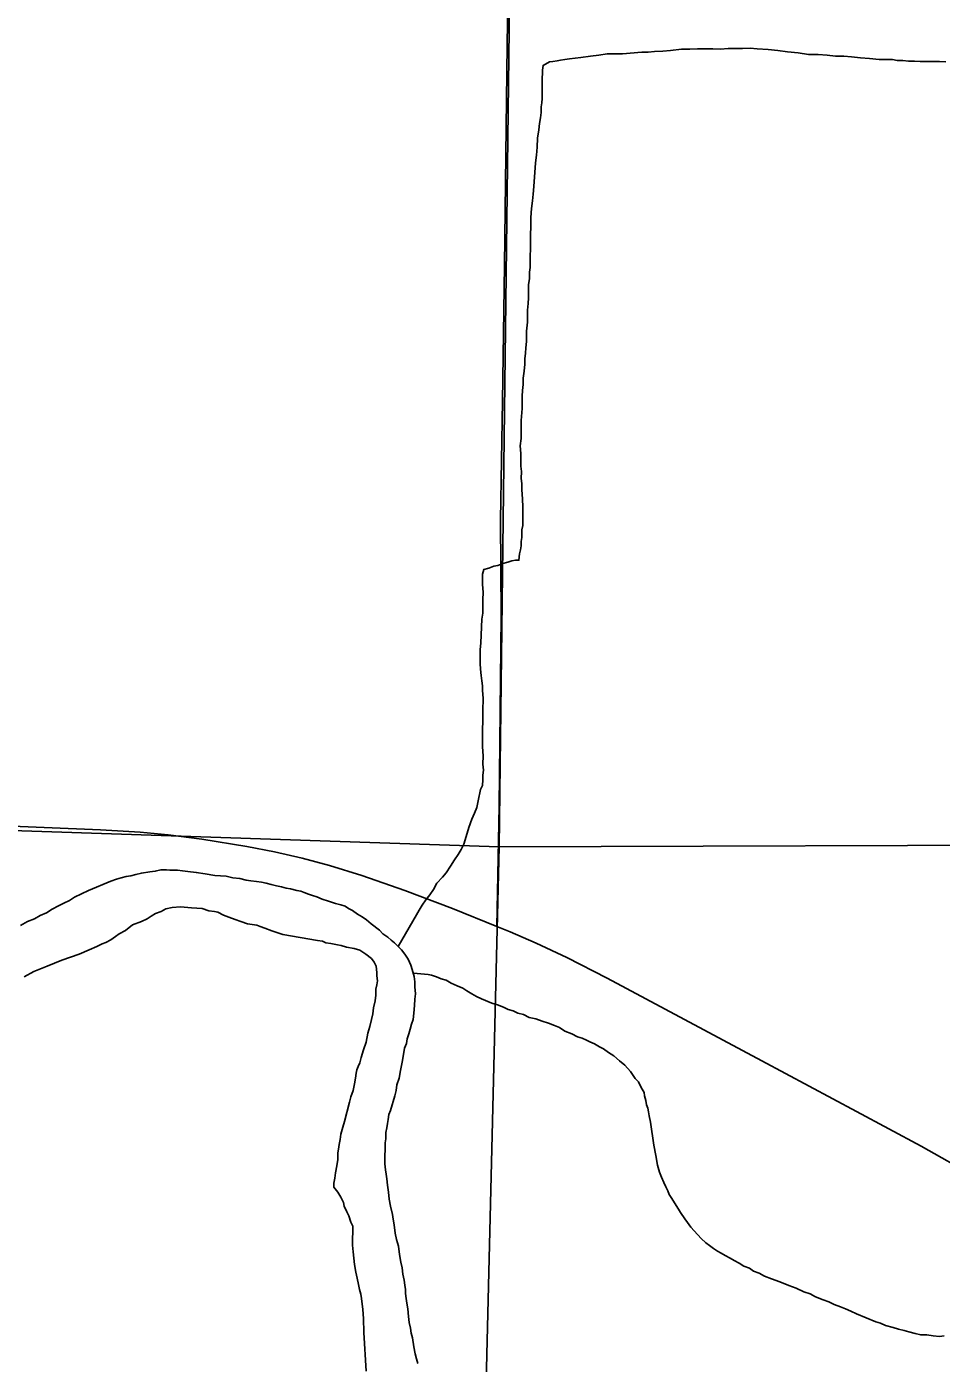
# Model space of a CAD drawing. Extents: x 1587405 to 1714697, y 1028970 to 1155083.
# Drawn here: x 1676105 to 1678758, y 1106104 to 1109981 of the extents above; entities that cross this region are included whole.
import ezdxf

# ---------------------------------------------------------------- set-up
doc = ezdxf.new("R2010")
doc.units = 0
for name, color, linetype in [('GM_X_Major_River', 7, 'Continuous'), ('GM_X_Minor_River', 7, 'Continuous'), ('GM_X_Section', 7, 'Continuous'), ('GM_X_State_Route', 7, 'Continuous'), ('GM_X_Township_Road', 7, 'Continuous')]:
    doc.layers.add(name, color=color, linetype=linetype)

msp = doc.modelspace()

# ---------------------------------------------------------------- linework, layer by layer
at = {"layer": 'GM_X_Major_River'}
for points in [[(1676843.7, 1107486.1), (1676829.6, 1107488.3), (1676813.5, 1107492.5), (1676799.5, 1107496.7), (1676785.4, 1107498.9), (1676771.4, 1107501.1), (1676755.3, 1107503.3), (1676741.2, 1107505.5), (1676723.1, 1107509.8), (1676703, 1107512), (1676682.9, 1107516.3), (1676650.7, 1107518.7), (1676622.6, 1107523.1), (1676596.4, 1107527.5), (1676572.3, 1107529.8), (1676556.2, 1107532), (1676542.1, 1107534.2), (1676530.1, 1107534.4), (1676520, 1107534.5), (1676509.9, 1107534.7), (1676493.8, 1107534.9), (1676477.6, 1107531.1), (1676461.5, 1107529.3), (1676437.3, 1107525.6), (1676421.1, 1107521.8), (1676407, 1107517.9), (1676392.9, 1107516.1), (1676378.7, 1107512.3), (1676364.6, 1107508.4), (1676348.4, 1107502.6), (1676283.6, 1107475.4), (1676263.3, 1107465.6), (1676243, 1107455.8), (1676228.8, 1107445.9), (1676212.6, 1107438.1), (1676196.4, 1107430.3), (1676178.1, 1107420.5), (1676161.9, 1107410.7), (1676143.7, 1107402.9), (1676127.4, 1107393), (1676107.2, 1107385.3), (1676086.9, 1107373.5)], [(1677239.1, 1106102.7), (1677235.3, 1106116.8), (1677231.4, 1106130.9), (1677227.6, 1106151.1), (1677223.9, 1106177.2), (1677220.1, 1106191.4), (1677218.3, 1106205.4), (1677214.4, 1106221.6), (1677212.6, 1106239.7), (1677210.9, 1106261.8), (1677207.1, 1106277.9), (1677205.2, 1106292), (1677203.4, 1106306.1), (1677203.6, 1106318.1), (1677201.7, 1106330.2), (1677199.9, 1106344.3), (1677196.1, 1106362.4), (1677194.3, 1106380.5), (1677190.5, 1106396.7), (1677186.7, 1106418.8), (1677183, 1106443), (1677177.2, 1106463.1), (1677173.4, 1106481.3), (1677171.6, 1106497.4), (1677169.8, 1106511.4), (1677167.9, 1106521.5), (1677166, 1106535.6), (1677160.3, 1106559.8), (1677156.5, 1106579.9), (1677154.8, 1106600), (1677151, 1106620.2), (1677149.2, 1106638.3), (1677147.4, 1106652.4), (1677145.5, 1106664.4), (1677143.7, 1106682.6), (1677144, 1106704.6), (1677144.3, 1106724.7), (1677144.5, 1106742.8), (1677146.7, 1106754.8), (1677146.9, 1106772.9), (1677149.1, 1106786.9), (1677151.2, 1106799), (1677153.4, 1106811), (1677155.6, 1106825), (1677159.8, 1106837), (1677172.4, 1106879.1), (1677176.6, 1106895.1), (1677178.8, 1106911.1), (1677185.1, 1106931.1), (1677189.4, 1106953.2), (1677193.8, 1106977.2), (1677198.1, 1106999.3), (1677200.3, 1107017.3), (1677206.5, 1107031.3), (1677208.7, 1107045.3), (1677212.9, 1107059.3), (1677217.1, 1107073.3), (1677221.3, 1107087.3), (1677225.6, 1107101.3), (1677227.8, 1107119.4), (1677230.1, 1107141.5), (1677230.3, 1107159.6), (1677232.5, 1107175.6), (1677230.8, 1107195.7), (1677231, 1107209.8), (1677229.2, 1107225.9), (1677223.4, 1107246), (1677219.5, 1107258.1), (1677211.7, 1107276.3), (1677201.8, 1107290.5), (1677191.8, 1107302.7), (1677181.9, 1107312.9), (1677172, 1107323.1), (1677162, 1107331.2), (1677152, 1107339.4), (1677138.1, 1107349.6), (1677128.1, 1107359.8), (1677104.2, 1107378.2), (1677090.2, 1107390.4), (1677078.2, 1107398.6), (1677064.3, 1107406.8), (1677050.3, 1107417.1), (1677038.3, 1107423.2), (1677028.3, 1107429.4), (1677016.2, 1107433.6), (1677000.2, 1107437.8), (1676980.1, 1107444.1), (1676962.1, 1107450.4), (1676946, 1107456.6), (1676934, 1107460.8), (1676922, 1107464.9), (1676909.9, 1107469.1), (1676899.9, 1107473.3), (1676887.9, 1107475.4), (1676869.8, 1107479.7), (1676857.7, 1107481.9), (1676843.7, 1107486.1)], [(1676097.1, 1107224.7), (1676125.5, 1107240.4), (1676164, 1107255.9), (1676206.5, 1107273.5), (1676257.1, 1107290.9), (1676285.4, 1107302.6), (1676307.7, 1107312.3), (1676323.9, 1107320.1), (1676334, 1107324), (1676348.2, 1107331.9), (1676362.4, 1107341.7), (1676372.6, 1107349.6), (1676390.9, 1107359.4), (1676411.2, 1107375.2), (1676437.5, 1107384.9), (1676453.7, 1107392.8), (1676465.9, 1107400.6), (1676478.1, 1107408.5), (1676494.3, 1107414.3), (1676508.5, 1107422.2), (1676526.7, 1107425.9), (1676550.9, 1107427.6), (1676583.1, 1107425.2), (1676613.2, 1107422.8), (1676633.3, 1107416.5), (1676649.4, 1107414.3), (1676659.4, 1107412.2), (1676675.5, 1107403.9), (1676691.5, 1107397.7), (1676709.5, 1107391.4), (1676725.6, 1107385.2), (1676745.6, 1107378.9), (1676771.8, 1107374.5), (1676781.8, 1107370.4), (1676795.8, 1107366.2), (1676815.9, 1107357.9), (1676848, 1107347.4), (1676948.5, 1107330), (1676962.5, 1107327.8), (1676972.6, 1107323.7), (1676986.6, 1107321.5), (1676996.7, 1107319.3), (1677006.7, 1107317.2), (1677016.8, 1107315.1), (1677032.8, 1107310.8), (1677054.9, 1107306.5), (1677071, 1107302.3), (1677089, 1107290), (1677104.9, 1107277.7), (1677112.8, 1107267.6), (1677118.7, 1107255.4), (1677120.5, 1107237.3), (1677120.4, 1107227.3), (1677122.2, 1107213.2), (1677120.1, 1107201.2), (1677117.9, 1107189.2), (1677117.7, 1107171.1), (1677115.5, 1107155), (1677111.2, 1107135), (1677108.9, 1107116.9), (1677104.7, 1107100.9), (1677100.4, 1107080.9), (1677094.1, 1107060.9), (1677089.8, 1107034.8), (1677081.4, 1107012.8), (1677075.1, 1106990.8), (1677070.9, 1106974.8), (1677066.7, 1106964.8), (1677062.6, 1106954.8), (1677060.4, 1106944.8), (1677058.2, 1106930.8), (1677056, 1106914.7), (1677051.7, 1106894.7), (1677045.5, 1106876.7), (1677041.2, 1106860.7)], [(1677041.2, 1106860.7), (1677026.4, 1106804.6), (1677022.2, 1106788.6), (1677015.9, 1106768.6), (1677013.7, 1106752.6), (1677011.5, 1106738.5), (1677009.3, 1106724.5), (1677007.1, 1106714.5), (1677006.9, 1106694.4), (1677004.7, 1106676.3), (1677000.4, 1106656.3), (1676998.2, 1106640.3), (1676996, 1106626.2), (1676995.8, 1106614.2), (1677007.7, 1106600), (1677015.6, 1106585.8), (1677023.4, 1106569.6), (1677025.3, 1106559.6), (1677033.2, 1106543.4), (1677039.1, 1106531.2), (1677044.9, 1106513.1), (1677050.8, 1106500.9), (1677050.5, 1106482.9), (1677050.3, 1106466.8), (1677050.1, 1106446.7), (1677051.9, 1106426.6), (1677053.6, 1106408.5), (1677055.4, 1106390.4), (1677059.2, 1106368.3), (1677063, 1106350.1), (1677066.8, 1106332), (1677070.6, 1106317.9), (1677074.5, 1106303.8), (1677076.3, 1106291.7), (1677080, 1106259.5), (1677081.6, 1106233.4), (1677083.2, 1106193.2), (1677089.8, 1106080.6)]]:
    msp.add_lwpolyline(points, dxfattribs=at)
at = {"layer": 'GM_X_Minor_River'}
for points in [[(1677560, 1109178.2), (1677560.2, 1109194.3), (1677560.4, 1109206.4), (1677560.5, 1109218.4), (1677560.7, 1109232.5), (1677563, 1109250.5), (1677563.2, 1109268.6), (1677565.4, 1109282.6), (1677565.6, 1109298.7), (1677565.8, 1109316.8), (1677566, 1109334.9), (1677566.3, 1109355), (1677566.6, 1109377.1), (1677566.9, 1109401.2), (1677567.2, 1109427.3), (1677569.6, 1109453.3), (1677571.9, 1109475.4), (1677574.1, 1109495.5), (1677576.4, 1109517.6), (1677581.3, 1109585.8), (1677583.6, 1109607.9), (1677585.9, 1109631.9), (1677586.3, 1109658), (1677590.6, 1109682.1), (1677592.8, 1109700.1), (1677595.1, 1109716.2), (1677597.3, 1109732.2), (1677597.5, 1109748.3), (1677599.6, 1109760.3), (1677599.8, 1109772.4), (1677600, 1109784.4), (1677600.1, 1109796.5), (1677600.3, 1109810.5), (1677600.4, 1109822.6), (1677600.8, 1109854.7), (1677603, 1109868.8), (1677621.3, 1109878.6), (1677631.4, 1109880.4), (1677643.5, 1109882.3), (1677653.6, 1109884.2), (1677665.7, 1109886), (1677679.8, 1109887.8), (1677695.9, 1109889.6), (1677712.1, 1109891.4), (1677740.3, 1109895.1), (1677764.6, 1109898.8), (1677788.8, 1109902.5), (1677810.9, 1109902.2), (1677833.1, 1109901.9), (1677889.5, 1109907.2), (1677907.7, 1109906.9), (1677925.8, 1109908.7), (1677950, 1109910.4), (1677972.2, 1109912.1), (1678004.5, 1109915.7), (1678028.6, 1109915.4), (1678050.8, 1109917.1), (1678073, 1109916.8), (1678095.1, 1109916.5), (1678117.3, 1109916.2), (1678139.5, 1109918), (1678159.6, 1109917.7), (1678181.7, 1109917.4), (1678203.9, 1109919.1), (1678224, 1109916.9), (1678256.2, 1109914.4), (1678284.4, 1109912), (1678312.5, 1109907.7), (1678342.7, 1109905.2), (1678372.9, 1109900.8), (1678401.1, 1109900.5), (1678427.2, 1109898.1), (1678451.4, 1109895.8), (1678475.6, 1109895.5), (1678497.7, 1109893.2), (1678523.8, 1109890.8), (1678550, 1109888.5), (1678578.2, 1109886.1), (1678598.3, 1109885.8), (1678616.4, 1109885.6), (1678630.5, 1109883.4), (1678646.6, 1109883.2), (1678662.7, 1109881), (1678680.8, 1109880.7), (1678696.9, 1109880.5), (1678711, 1109880.3), (1678723.1, 1109880.2), (1678735.2, 1109880), (1678753.3, 1109879.8), (1678771.4, 1109879.5)], [(1677182.6, 1107312.2), (1677235.4, 1107404.6), (1677243.7, 1107418.5), (1677251.9, 1107432.5), (1677262.2, 1107448.4), (1677274.4, 1107462.3), (1677284.7, 1107478.3), (1677295, 1107496.2), (1677311.4, 1107514.1), (1677321.6, 1107526), (1677333.9, 1107545.9), (1677346.2, 1107563.8), (1677356.5, 1107579.8), (1677364.7, 1107593.7), (1677373, 1107609.7), (1677379.3, 1107631.7), (1677387.7, 1107657.7), (1677396.1, 1107681.7), (1677404.3, 1107699.7), (1677410.6, 1107715.7), (1677414.9, 1107735.7), (1677421.3, 1107767.8), (1677427.5, 1107779.8), (1677427.7, 1107795.8), (1677427.9, 1107809.9), (1677430.1, 1107823.9), (1677428.3, 1107842), (1677428.6, 1107866.1), (1677426.9, 1107892.3), (1677427.2, 1107914.3), (1677427.5, 1107940.5), (1677427.9, 1107968.6), (1677428.2, 1107996.7), (1677428.7, 1108032.9), (1677427, 1108055), (1677427.1, 1108069), (1677425.3, 1108083.1), (1677423.5, 1108099.2), (1677421.7, 1108117.3), (1677419.9, 1108133.4), (1677420.2, 1108153.5), (1677420.4, 1108173.6), (1677422.7, 1108193.7), (1677425.6, 1108261.9), (1677427.8, 1108280), (1677428, 1108298.1), (1677428.3, 1108318.1), (1677428.6, 1108340.2), (1677426.8, 1108362.4), (1677427, 1108378.4), (1677427.2, 1108392.5), (1677431.4, 1108406.5), (1677445.6, 1108410.3), (1677459.7, 1108416.2), (1677471.8, 1108418), (1677486, 1108423.9), (1677500.2, 1108427.7), (1677512.3, 1108431.5), (1677522.4, 1108433.4), (1677532.5, 1108433.3), (1677534.7, 1108451.3), (1677536.9, 1108463.4), (1677539, 1108475.4), (1677539.2, 1108487.4), (1677541.4, 1108499.5), (1677541.5, 1108509.5), (1677541.6, 1108521.6), (1677543.8, 1108533.6), (1677544.5, 1108587.8), (1677542.8, 1108609.9), (1677541.1, 1108638.1), (1677541.3, 1108656.2), (1677539.5, 1108670.3), (1677539.8, 1108690.3), (1677537.9, 1108706.4), (1677538.1, 1108722.5), (1677538.4, 1108742.6), (1677536.7, 1108764.7), (1677539, 1108786.8), (1677539.3, 1108816.9), (1677539.6, 1108839), (1677542.1, 1108873.1), (1677542.3, 1108889.2), (1677542.5, 1108909.3), (1677542.7, 1108925.3), (1677545, 1108943.4), (1677545.2, 1108961.5), (1677547.5, 1108981.5), (1677549.7, 1109001.6), (1677549.9, 1109017.7), (1677552.2, 1109033.7), (1677552.4, 1109049.8), (1677554.6, 1109067.8), (1677554.8, 1109081.9), (1677555, 1109098), (1677557.3, 1109124.1), (1677557.5, 1109140.1), (1677557.8, 1109158.2), (1677560, 1109178.2)], [(1677226.4, 1107235.4), (1677269.5, 1107231.4), (1677279.5, 1107229.2), (1677293.6, 1107225), (1677307.6, 1107218.8), (1677321.7, 1107214.6), (1677335.7, 1107206.4), (1677353.7, 1107198.1), (1677369.7, 1107191.9), (1677381.7, 1107183.7), (1677395.7, 1107175.5), (1677409.7, 1107167.2), (1677423.7, 1107161), (1677453.8, 1107148.6), (1677473.8, 1107142.3), (1677489.9, 1107136.1), (1677501.9, 1107129.9), (1677515.9, 1107125.7), (1677529.9, 1107119.5), (1677546, 1107115.2), (1677562, 1107107), (1677582.1, 1107102.7), (1677600.2, 1107096.4), (1677618.2, 1107090.2), (1677636.2, 1107083.9), (1677650.3, 1107077.7), (1677666.3, 1107067.4), (1677686.3, 1107059.1), (1677702.3, 1107050.9), (1677716.4, 1107046.7), (1677728.4, 1107040.5), (1677738.4, 1107036.3), (1677752.4, 1107030.1), (1677766.4, 1107021.9), (1677778.4, 1107015.7), (1677792.4, 1107005.5), (1677808.4, 1106995.2), (1677824.3, 1106981), (1677840.3, 1106968.7), (1677856.1, 1106950.4), (1677870, 1106930.2), (1677879.9, 1106920), (1677887.8, 1106903.8), (1677895.7, 1106889.6), (1677897.5, 1106879.6), (1677901.4, 1106865.5), (1677903.3, 1106853.4), (1677907.1, 1106843.3), (1677909, 1106833.2), (1677910.9, 1106821.1), (1677914.7, 1106803), (1677923.9, 1106736.6), (1677929.6, 1106706.4), (1677935.3, 1106678.2), (1677941.1, 1106658), (1677946.9, 1106643.9), (1677952.8, 1106627.7), (1677958.7, 1106615.6), (1677964.5, 1106603.5), (1677968.5, 1106593.4), (1677976.4, 1106581.2), (1677984.3, 1106569.1), (1677996.1, 1106550.8), (1678002, 1106540.7), (1678013.9, 1106522.4), (1678021.8, 1106512.3), (1678031.7, 1106498.1), (1678041.7, 1106487.9), (1678061.5, 1106465.6), (1678075.5, 1106453.3), (1678085.4, 1106445.2), (1678097.4, 1106437), (1678109.4, 1106428.8), (1678119.4, 1106422.6), (1678131.4, 1106416.4), (1678145.4, 1106408.2), (1678157.4, 1106402), (1678171.4, 1106393.8), (1678185.4, 1106385.6), (1678201.4, 1106379.4), (1678213.4, 1106371.2), (1678229.4, 1106364.9), (1678245.4, 1106356.7), (1678265.5, 1106348.4), (1678289.6, 1106340), (1678315.6, 1106329.6), (1678337.6, 1106321.3), (1678359.7, 1106311), (1678377.7, 1106304.7), (1678393.7, 1106296.5), (1678415.8, 1106288.1), (1678431.8, 1106281.9), (1678447.8, 1106273.7), (1678465.9, 1106267.4), (1678479.9, 1106261.2), (1678495.9, 1106254.9), (1678512, 1106246.7), (1678568.1, 1106223.9)], [(1678568.1, 1106223.9), (1678582.1, 1106219.7), (1678596.1, 1106213.4), (1678618.2, 1106207.1), (1678634.3, 1106202.9), (1678650.3, 1106198.7), (1678664.4, 1106194.5), (1678682.5, 1106190.2), (1678698.5, 1106186), (1678716.6, 1106185.8), (1678734.7, 1106183.5), (1678752.8, 1106181.3), (1678767, 1106183.1)]]:
    msp.add_lwpolyline(points, dxfattribs=at)
at = {"layer": 'GM_X_Section'}
for points in [[(1677539.9, 1112896.8), (1677475.7, 1107602.1), (1672224.4, 1107777.8), (1672274.3, 1113050.6)], [(1682843.6, 1112977.4), (1682843.2, 1112899.7), (1682805.3, 1107619.6), (1677475.7, 1107602.1), (1677539.9, 1112896.8)], [(1672224.4, 1107777.8), (1677475.7, 1107602.1), (1677347.9, 1102346.3), (1672144.7, 1102517.4)], [(1677475.7, 1107602.1), (1682805.3, 1107619.6), (1682804.9, 1107583.5), (1682728.6, 1102289), (1677347.9, 1102346.3)]]:
    msp.add_lwpolyline(points, close=True, dxfattribs=at)
at = {"layer": 'GM_X_State_Route'}
msp.add_lwpolyline([(1675990.7, 1107664.9), (1676318.7, 1107651.3), (1676433.4, 1107644.1), (1676515.2, 1107636.4), (1676613.1, 1107623.8), (1676742.8, 1107602.9), (1676823.5, 1107587.4), (1676903.7, 1107568.9), (1676983.1, 1107547.5), (1677077.3, 1107518.4), (1677201.4, 1107475.1), (1677339.6, 1107422.8), (1677469.1, 1107370.5), (1677507.1, 1107355.1), (1677582.4, 1107322.4), (1677671.6, 1107280.4), (1677788.7, 1107220.8), (1678237.5, 1106981.2), (1678512.4, 1106834.1), (1678700.3, 1106733.1), (1678857.9, 1106644.8)], dxfattribs=at)
at = {"layer": 'GM_X_Township_Road'}
msp.add_lwpolyline([(1677608.5, 1116562.5), (1677605.6, 1116262.1), (1677594.7, 1115704.3), (1677587.7, 1115261.3), (1677575.9, 1114506.4), (1677564.8, 1113981.3), (1677560.9, 1113801), (1677554.6, 1113275.8), (1677536.6, 1112291.4), (1677532.1, 1111963.2), (1677523.9, 1111487.4), (1677518, 1111093.5), (1677510.6, 1110699.7), (1677498.4, 1109928.5), (1677491, 1109288.5), (1677485.2, 1108894.6), (1677479.3, 1108550), (1677481.3, 1108271.1), (1677475.4, 1107719.4), (1677469.1, 1107370.5)], dxfattribs=at)

doc.saveas('drawing.dxf')
